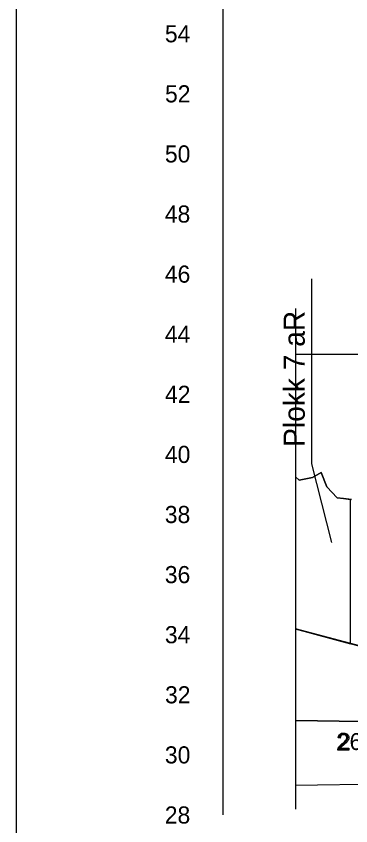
# Model space of a CAD drawing. Extents: x 700746 to 706058, y 6570320 to 6580460.
# Drawn here: x 703986.8 to 704098.2, y 6575738.4 to 6576007.8 of the extents above; entities that cross this region are included whole.
import ezdxf

# ---------------------------------------------------------------- set-up
doc = ezdxf.new("R2010")
doc.units = 0
for name, color, linetype in [('Default', 7, 'Continuous'), ('GEOLPUNKT', 7, 'Continuous'), ('Lõige vormistus', 7, 'Continuous'), ('mõõtpost vasak', 7, 'Continuous'), ('PIIR', 7, 'Continuous'), ('Plokid', 7, 'Continuous'), ('Täide', 7, 'Continuous'), ('VEEKOGU', 7, 'Continuous'), ('VORMISTUS', 7, 'Continuous')]:
    doc.layers.add(name, color=color, linetype=linetype)

msp = doc.modelspace()

# ---------------------------------------------------------------- linework, layer by layer
at = {"layer": 'Default'}
for points in [[(704079.76, 6575854.48), (704081, 6575853.41), (704085.42, 6575854.32), (704088.3, 6575856), (704090.28, 6575851.2), (704093.68, 6575847.53), (704095.81, 6575847.33), (704098.4, 6575846.94)], [(704079.76, 6575803.96), (704101.63, 6575798.07), (704137.86, 6575789.71), (704176.34, 6575780.83), (704224.62, 6575772.09), (704251.78, 6575773.34), (704280.89, 6575771.03)], [(704152.61, 6575762.93), (704101.7, 6575773.07), (704079.76, 6575773.43)]]:
    msp.add_lwpolyline(points, dxfattribs=at)
at = {"layer": 'GEOLPUNKT'}
for points in [[(704094.71, 6575767.52), (704094, 6575767.59)], [(704097.58, 6575764.25), (704097.58, 6575763.59), (704093.87, 6575763.59)], [(704094.83, 6575764.25), (704097.58, 6575764.25)]]:
    msp.add_lwpolyline(points, dxfattribs=at)
for points in [[(704093.87, 6575763.59), (704093.87, 6575763.84), (704093.95, 6575764.07), (704094.1, 6575764.45), (704094.41, 6575764.81), (704094.72, 6575765.18), (704095.31, 6575765.66), (704096.22, 6575766.41), (704096.54, 6575766.85), (704096.86, 6575767.28), (704096.86, 6575767.67), (704096.86, 6575768.08), (704096.57, 6575768.36), (704096.27, 6575768.64), (704095.81, 6575768.64), (704095.31, 6575768.64), (704095.01, 6575768.34), (704094.71, 6575768.05), (704094.71, 6575767.52)], [(704094, 6575767.59), (704094.08, 6575768.38), (704094.55, 6575768.8), (704095.02, 6575769.21), (704095.82, 6575769.21), (704096.63, 6575769.21), (704097.1, 6575768.76), (704097.57, 6575768.32), (704097.57, 6575767.66), (704097.57, 6575767.32), (704097.43, 6575767), (704097.29, 6575766.67), (704096.97, 6575766.31), (704096.65, 6575765.95), (704095.91, 6575765.33), (704095.3, 6575764.81), (704095.12, 6575764.62), (704094.95, 6575764.44), (704094.83, 6575764.25)]]:
    msp.add_open_spline(points, degree=3, dxfattribs=at)
at = {"layer": 'mõõtpost vasak'}
msp.add_line((704055.76, 6575741.97), (704055.76, 6576121.97), dxfattribs=at)
at = {"layer": 'PIIR'}
msp.add_lwpolyline([(704079.76, 6575803.96), (704101.7, 6575798.07), (704176.34, 6575780.83), (704224.62, 6575772.09), (704251.78, 6575774.58), (704309.85, 6575779.05), (704359.32, 6575783.37), (704359.32, 6575783.37), (704376.74, 6575780.83)], dxfattribs=at)
at = {"layer": 'Plokid'}
for p, q in [((704098.14, 6575798.96), (704098.14, 6575846.98)), ((704079.74, 6575803.9), (704098.14, 6575798.96))]:
    msp.add_line(p, q, dxfattribs=at)
for points in [[(704085.09, 6575920.38), (704085.09, 6575858.86), (704091.81, 6575832.69)], [(704079.76, 6575854.48), (704081, 6575853.41), (704085.42, 6575854.32), (704088.3, 6575856), (704090.28, 6575851.2), (704093.68, 6575847.53), (704095.81, 6575847.33), (704098.14, 6575846.98)]]:
    msp.add_lwpolyline(points, dxfattribs=at)
at = {"layer": 'Täide'}
for p, q in [((704079.76, 6575854.48), (704079.76, 6575803.96)), ((704101.51, 6575798.1), (704079.76, 6575803.96)), ((704079.76, 6575803.96), (704079.76, 6575773.43)), ((704079.76, 6575773.43), (704079.76, 6575751.87))]:
    msp.add_line(p, q, dxfattribs=at)
for points in [[(704079.76, 6575910.57), (704079.76, 6575751.87), (704079.76, 6575743.87), (704079.76, 6575743.87)], [(704098.4, 6575846.94), (704095.81, 6575847.33), (704093.68, 6575847.53), (704090.28, 6575851.2), (704088.3, 6575856), (704085.42, 6575854.32), (704081, 6575853.41), (704079.76, 6575854.48)], [(704079.76, 6575803.96), (704101.63, 6575798.07), (704137.86, 6575789.71), (704174.08, 6575781.35)], [(704152.61, 6575762.93), (704101.7, 6575773.07), (704079.76, 6575773.43)], [(704079.76, 6575773.43), (704101.7, 6575773.07), (704152.61, 6575762.93), (704229.63, 6575757.75), (704251.59, 6575758.88), (704280.89, 6575771.03), (704251.78, 6575773.34), (704224.62, 6575772.09)], [(704079.76, 6575751.87), (704138.63, 6575752.73), (704152.61, 6575762.93)]]:
    msp.add_lwpolyline(points, dxfattribs=at)
at = {"layer": 'VEEKOGU'}
for p, q in [((704079.76, 6575895.27), (704079.76, 6575854.48)), ((704144.65, 6575895.27), (704079.76, 6575895.27))]:
    msp.add_line(p, q, dxfattribs=at)
msp.add_lwpolyline([(704079.76, 6575854.48), (704081, 6575853.41), (704085.42, 6575854.32), (704088.3, 6575856), (704090.28, 6575851.2), (704093.68, 6575847.53), (704095.81, 6575847.33), (704098.4, 6575846.94)], dxfattribs=at)
at = {"layer": 'VORMISTUS'}
msp.add_lwpolyline([(703986.83, 6575538.7), (705616.83, 6575538.7), (705616.83, 6576738.7), (703986.83, 6576738.7)], close=True, dxfattribs=at)

# ---------------------------------------------------------------- texts
at = {"layer": 'GEOLPUNKT'}
msp.add_text('26,0', height=5.6, dxfattribs=at).set_placement((704093.64, 6575763.59))
at = {"layer": 'Lõige vormistus'}
msp.add_text('-', height=0.00016, dxfattribs=at).set_placement((704079.76, 6575743.87))
at = {"layer": 'mõõtpost vasak'}
for s, p in [('54', (704036.33, 6575999.12)), ('52', (704036.37, 6575979.12)), ('50', (704036.33, 6575959.12)), ('48', (704036.3, 6575939.12)), ('46', (704036.31, 6575919.12)), ('44', (704036.33, 6575899.12)), ('42', (704036.37, 6575879.12)), ('40', (704036.33, 6575859.12)), ('38', (704036.3, 6575839.12)), ('36', (704036.31, 6575819.12)), ('34', (704036.33, 6575799.12)), ('32', (704036.37, 6575779.12)), ('30', (704036.33, 6575759.12)), ('28', (704036.3, 6575739.12))]:
    msp.add_text(s, height=5.7, dxfattribs=at).set_placement(p)
at = {"layer": 'Plokid'}
msp.add_text('Plokk 7 aR', height=7, rotation=90, dxfattribs=at).set_placement((704082.88, 6575864.49))

doc.saveas('drawing.dxf')
